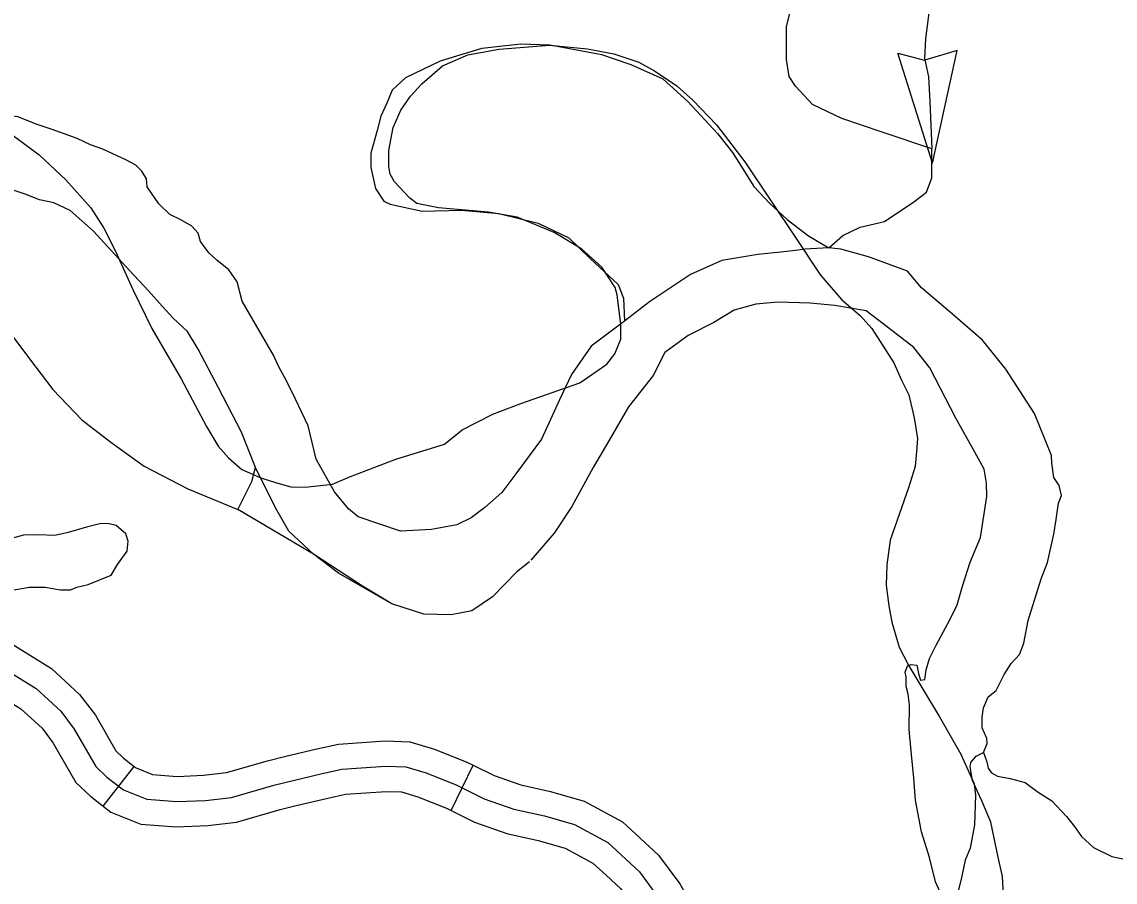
# Model space of a CAD drawing. Extents: x 8749 to 11879, y 13275 to 15339.
# Drawn here: x 9920.1 to 9985.3, y 14207.1 to 14258.3 of the extents above; entities that cross this region are included whole.
import ezdxf

# ---------------------------------------------------------------- set-up
doc = ezdxf.new("R2010")
doc.units = 0
for name, color, linetype in [('Level 2', 7, 'Continuous'), ('Level 32', 7, 'Continuous'), ('Level 35', 7, 'Continuous'), ('Level 43', 7, 'Continuous'), ('Level 9', 7, 'Continuous')]:
    doc.layers.add(name, color=color, linetype=linetype)

msp = doc.modelspace()

# ---------------------------------------------------------------- linework, layer by layer
at = {"layer": 'Level 2'}
for points in [[(9955.488, 14242.524), (9954.692, 14243.736), (9953.513, 14244.796), (9951.863, 14245.798), (9949.642, 14246.702), (9947.933, 14246.996), (9944.965, 14247.252), (9943.669, 14247.527), (9943.256, 14247.841), (9942.332, 14248.804), (9942.077, 14249.275), (9941.998, 14249.727), (9941.998, 14250.67), (9942.254, 14252.045), (9942.725, 14253.086), (9943.295, 14253.911), (9943.963, 14254.638), (9945.201, 14255.718), (9946.714, 14256.367), (9948.581, 14256.72), (9951.568, 14256.956), (9953.847, 14256.74), (9955.419, 14256.426), (9956.893, 14255.934), (9957.836, 14255.424), (9959.173, 14254.52), (9960.116, 14253.675), (9961.531, 14252.202), (9963.221, 14250.002), (9964.793, 14247.664), (9966.148, 14245.621), (9967.72, 14243.244), (9968.998, 14241.791), (9970.079, 14240.848), (9970.786, 14240.082), (9972.102, 14238.039), (9972.554, 14236.998), (9972.987, 14236.133), (9973.301, 14234.758), (9973.498, 14233.521), (9973.439, 14232.755), (9973.36, 14231.851), (9972.967, 14230.594), (9971.867, 14227.47), (9971.67, 14225.997), (9971.631, 14224.799), (9971.788, 14223.561), (9971.965, 14222.579), (9972.417, 14221.106), (9972.987, 14219.986), (9973.812, 14218.591), (9974.814, 14216.941), (9976.091, 14214.721), (9976.877, 14212.953), (9976.956, 14212.285), (9976.897, 14210.517), (9976.642, 14209.123), (9976.347, 14208.416), (9976.111, 14207.276), (9975.777, 14205.96)], [(9955.488, 14242.524), (9954.692, 14243.736), (9953.513, 14244.796), (9951.863, 14245.798), (9949.642, 14246.702), (9947.933, 14246.996), (9944.965, 14247.252), (9943.669, 14247.527), (9943.256, 14247.841), (9942.332, 14248.804), (9942.077, 14249.275), (9941.998, 14249.727), (9941.998, 14250.67), (9942.254, 14252.045), (9942.725, 14253.086), (9943.295, 14253.911), (9943.963, 14254.638), (9945.201, 14255.718), (9946.714, 14256.367), (9948.581, 14256.72), (9951.568, 14256.956), (9953.847, 14256.74), (9955.419, 14256.426), (9956.893, 14255.934), (9957.836, 14255.424), (9959.173, 14254.52), (9960.116, 14253.675), (9961.531, 14252.202), (9963.221, 14250.002), (9964.793, 14247.664), (9966.148, 14245.621), (9967.72, 14243.244), (9968.998, 14241.791), (9970.079, 14240.848), (9970.786, 14240.082), (9972.102, 14238.039), (9972.554, 14236.998), (9972.987, 14236.133), (9973.301, 14234.758), (9973.498, 14233.521), (9973.439, 14232.755), (9973.36, 14231.851), (9972.967, 14230.594), (9971.867, 14227.47), (9971.67, 14225.997), (9971.631, 14224.799), (9971.788, 14223.561), (9971.965, 14222.579), (9972.417, 14221.106), (9972.987, 14219.986), (9973.812, 14218.591), (9974.814, 14216.941), (9976.091, 14214.721), (9976.877, 14212.953), (9976.956, 14212.285), (9976.897, 14210.517), (9976.642, 14209.123), (9976.347, 14208.416), (9976.111, 14207.276), (9975.777, 14205.96)], [(9918.924, 14252.092), (9921.168, 14250.41), (9922.754, 14248.923), (9924.241, 14247.265), (9925.022, 14246.045), (9925.705, 14244.729), (9926.754, 14242.388), (9927.876, 14240.072), (9929.632, 14237.073), (9931.144, 14234.245), (9931.839, 14233.062), (9932.442, 14232.364), (9933.251, 14231.683), (9934.377, 14231.175), (9935.249, 14230.906), (9936.169, 14230.636), (9937.01, 14230.62), (9938.643, 14230.811), (9939.722, 14231.255), (9942.418, 14232.301), (9945.321, 14233.189), (9946.383, 14234.045), (9948.207, 14234.965), (9949.873, 14235.599), (9953.378, 14236.836), (9954.996, 14237.946), (9955.471, 14238.564), (9955.82, 14239.436), (9955.82, 14240.308), (9955.614, 14242.084), (9955.488, 14242.524)], [(9918.924, 14252.092), (9921.168, 14250.41), (9922.754, 14248.923), (9924.241, 14247.265), (9925.022, 14246.045), (9925.705, 14244.729), (9926.754, 14242.388), (9927.876, 14240.072), (9929.632, 14237.073), (9931.144, 14234.245), (9931.839, 14233.062), (9932.442, 14232.364), (9933.251, 14231.683), (9934.377, 14231.175), (9935.249, 14230.906), (9936.169, 14230.636), (9937.01, 14230.62), (9938.643, 14230.811), (9939.722, 14231.255), (9942.418, 14232.301), (9945.321, 14233.189), (9946.383, 14234.045), (9948.207, 14234.965), (9949.873, 14235.599), (9953.378, 14236.836), (9954.996, 14237.946), (9955.471, 14238.564), (9955.82, 14239.436), (9955.82, 14240.308), (9955.614, 14242.084), (9955.488, 14242.524)]]:
    msp.add_lwpolyline(points, dxfattribs=at)
at = {"layer": 'Level 32'}
msp.add_lwpolyline([(9974.181, 14258.865), (9973.98, 14257.333), (9973.93, 14256.177), (9974.156, 14255.072), (9974.231, 14253.59), (9974.357, 14250.78)], dxfattribs=at)
at = {"layer": 'Level 35'}
for points in [[(9974.357, 14250.78), (9971.346, 14251.784), (9968.988, 14252.588), (9967.257, 14253.417), (9966.228, 14254.497), (9965.852, 14255.074), (9965.701, 14256.104), (9965.701, 14258.063), (9965.927, 14258.992), (9966.705, 14259.871), (9967.508, 14260.8), (9967.588, 14261.689), (9967.513, 14262.41), (9967.462, 14263.414)], [(9958.35, 14254.933), (9956.433, 14255.777), (9954.701, 14256.38), (9951.59, 14256.958), (9949.859, 14257.008), (9947.551, 14256.757), (9946.296, 14256.38)], [(9946.296, 14256.38), (9945.072, 14255.998), (9942.989, 14254.999), (9942.211, 14254.27), (9941.885, 14253.492), (9941.534, 14252.728), (9941.308, 14251.875)], [(9958.35, 14254.933), (9959.815, 14253.602), (9961.596, 14251.694), (9962.475, 14250.564), (9963.001, 14249.735), (9963.754, 14248.529)], [(9941.308, 14251.875), (9940.932, 14250.518), (9940.932, 14249.665), (9941.208, 14248.409), (9941.709, 14247.655), (9942.086, 14247.48), (9943.993, 14247.053), (9946.326, 14247.128), (9948.559, 14246.927), (9950.893, 14246.35), (9952.724, 14245.471), (9954.004, 14244.24)], [(9968.226, 14244.879), (9969.063, 14245.611), (9970.092, 14246.114), (9971.547, 14246.44), (9973.278, 14247.62), (9974.031, 14248.198), (9974.357, 14249.052), (9974.357, 14250.78)], [(9963.754, 14248.529), (9964.708, 14247.525), (9965.736, 14246.571), (9967.016, 14245.591), (9968.226, 14244.879)], [(9904.068, 14246.44), (9905.227, 14246.367), (9905.901, 14246.421), (9906.629, 14246.502), (9908.058, 14246.421), (9909.433, 14245.935), (9911.805, 14245.693), (9913.396, 14245.693), (9914.258, 14245.504), (9915.391, 14244.91), (9916.172, 14243.912), (9916.927, 14243.075), (9918.059, 14241.132), (9919.273, 14239.999), (9919.65, 14239.513), (9920.594, 14238.272)], [(9954.004, 14244.24), (9955.66, 14242.69), (9955.986, 14241.887), (9956.051, 14240.521)], [(9919.32, 14224.448), (9920.587, 14224.664), (9921.53, 14224.664), (9922.447, 14224.502), (9922.744, 14224.502), (9923.04, 14224.502), (9923.418, 14224.664), (9924.092, 14224.826), (9925.466, 14225.393), (9925.844, 14226.013), (9926.41, 14226.823), (9926.464, 14227.416), (9926.329, 14227.848), (9925.763, 14228.334), (9925.332, 14228.442), (9924.873, 14228.469), (9923.984, 14228.253), (9922.905, 14227.929), (9922.097, 14227.74), (9921.126, 14227.794), (9920.236, 14227.767), (9918.915, 14227.416)], [(9977.434, 14214.831), (9977.638, 14214.264), (9977.713, 14213.899), (9977.914, 14213.611), (9978.265, 14213.41), (9979.018, 14213.272), (9979.921, 14213.033), (9980.699, 14212.455), (9981.514, 14211.941), (9982.38, 14211.011), (9982.857, 14210.409), (9983.283, 14209.831), (9983.998, 14209.166), (9985.09, 14208.626), (9986.57, 14208.312), (9987.787, 14208.299)]]:
    msp.add_lwpolyline(points, dxfattribs=at)
at = {"layer": 'Level 43'}
for p, q in [((9972.324, 14256.463), (9973.913, 14256.049)), ((9974.396, 14249.92), (9972.324, 14256.463)), ((9975.874, 14256.623), (9973.937, 14256.048)), ((9974.396, 14249.92), (9975.874, 14256.623))]:
    msp.add_line(p, q, dxfattribs=at)
msp.add_lwpolyline([(9974.042, 14257.806), (9973.98, 14257.333), (9973.93, 14256.177), (9974.156, 14255.072), (9974.231, 14253.59), (9974.357, 14250.78)], dxfattribs=at)
at = {"layer": 'Level 9'}
for p, q in [((9924.984, 14211.629), (9926.827, 14213.996)), ((9945.716, 14211.368), (9947.035, 14214.063))]:
    msp.add_line(p, q, dxfattribs=at)
for points in [[(9958.35, 14254.933), (9956.433, 14255.777), (9954.701, 14256.38), (9951.59, 14256.958), (9949.859, 14257.008), (9947.551, 14256.757), (9946.296, 14256.38)], [(9946.296, 14256.38), (9945.072, 14255.998), (9942.989, 14254.999), (9942.211, 14254.27), (9941.885, 14253.492), (9941.534, 14252.728), (9941.308, 14251.875)], [(9958.35, 14254.933), (9959.815, 14253.602), (9961.596, 14251.694), (9962.475, 14250.564), (9963.001, 14249.735), (9963.754, 14248.529)], [(9926.37, 14250.103), (9924.957, 14250.752), (9924.223, 14251.005), (9923.439, 14251.385), (9921.945, 14251.917), (9921.059, 14252.221), (9919.895, 14252.677), (9918.731, 14252.829), (9917.364, 14252.854), (9916.275, 14252.93), (9914.605, 14253.412), (9913.187, 14253.918), (9911.896, 14254.349)], [(9926.37, 14250.103), (9924.957, 14250.752), (9924.223, 14251.005), (9923.439, 14251.385), (9921.945, 14251.917), (9921.059, 14252.221), (9919.895, 14252.677), (9918.731, 14252.829), (9917.364, 14252.854), (9916.275, 14252.93), (9914.605, 14253.412), (9913.187, 14253.918), (9911.896, 14254.349)], [(9941.308, 14251.875), (9940.932, 14250.518), (9940.932, 14249.665), (9941.208, 14248.409), (9941.709, 14247.655), (9942.086, 14247.48), (9943.993, 14247.053), (9946.326, 14247.128), (9948.559, 14246.927), (9950.893, 14246.35), (9952.724, 14245.471), (9954.004, 14244.24)], [(9927.686, 14242.31), (9926.552, 14243.531), (9924.4, 14245.862), (9923.008, 14247.103), (9922.046, 14247.559), (9921.186, 14247.737), (9920.325, 14248.066), (9919.085, 14248.497), (9916.984, 14249.003), (9916.402, 14249.029), (9915.491, 14248.978), (9914.959, 14248.902), (9914.427, 14248.978), (9913.491, 14249.232), (9911.998, 14250.017)], [(9927.686, 14242.31), (9926.552, 14243.531), (9924.4, 14245.862), (9923.008, 14247.103), (9922.046, 14247.559), (9921.186, 14247.737), (9920.325, 14248.066), (9919.085, 14248.497), (9916.984, 14249.003), (9916.402, 14249.029), (9915.491, 14248.978), (9914.959, 14248.902), (9914.427, 14248.978), (9913.491, 14249.232), (9911.998, 14250.017)], [(9933.255, 14241.702), (9932.976, 14242.857), (9932.47, 14243.567), (9931.761, 14244.149), (9931.28, 14244.58), (9930.774, 14245.264), (9930.647, 14245.745), (9930.268, 14246.176), (9929.61, 14246.556), (9928.952, 14246.86), (9928.293, 14247.493), (9927.61, 14248.507), (9927.559, 14248.988), (9927.281, 14249.444), (9926.927, 14249.799), (9926.37, 14250.103)], [(9933.255, 14241.702), (9932.976, 14242.857), (9932.47, 14243.567), (9931.761, 14244.149), (9931.28, 14244.58), (9930.774, 14245.264), (9930.647, 14245.745), (9930.268, 14246.176), (9929.61, 14246.556), (9928.952, 14246.86), (9928.293, 14247.493), (9927.61, 14248.507), (9927.559, 14248.988), (9927.281, 14249.444), (9926.927, 14249.799), (9926.37, 14250.103)], [(9963.754, 14248.529), (9964.708, 14247.525), (9965.736, 14246.571), (9967.016, 14245.591), (9968.226, 14244.879)], [(9973.739, 14242.487), (9972.909, 14243.486), (9970.58, 14244.347), (9968.935, 14244.803), (9968.226, 14244.879), (9966.783, 14244.803), (9966.226, 14244.727), (9965.366, 14244.626), (9963.999, 14244.474)], [(9973.739, 14242.487), (9972.909, 14243.486), (9970.58, 14244.347), (9968.935, 14244.803), (9968.226, 14244.879), (9966.783, 14244.803), (9966.226, 14244.727), (9965.366, 14244.626), (9963.999, 14244.474)], [(9963.999, 14244.474), (9961.847, 14244.119), (9959.974, 14243.283), (9957.544, 14241.661), (9956.051, 14240.521), (9954.051, 14239.027), (9952.887, 14237.329), (9952.178, 14235.834)], [(9963.999, 14244.474), (9961.847, 14244.119), (9959.974, 14243.283), (9957.544, 14241.661), (9956.051, 14240.521), (9954.051, 14239.027), (9952.887, 14237.329), (9952.178, 14235.834)], [(9954.004, 14244.24), (9955.66, 14242.69), (9955.986, 14241.887), (9956.051, 14240.521)], [(9933.229, 14233.909), (9931.862, 14236.534), (9930.647, 14238.839), (9930.015, 14239.903), (9929.154, 14240.688), (9928.496, 14241.398), (9927.686, 14242.31)], [(9933.229, 14233.909), (9931.862, 14236.534), (9930.647, 14238.839), (9930.015, 14239.903), (9929.154, 14240.688), (9928.496, 14241.398), (9927.686, 14242.31)], [(9981.484, 14232.518), (9980.472, 14235.013), (9978.776, 14237.648), (9977.384, 14239.371), (9975.46, 14241.043), (9973.739, 14242.487)], [(9981.484, 14232.518), (9980.472, 14235.013), (9978.776, 14237.648), (9977.384, 14239.371), (9975.46, 14241.043), (9973.739, 14242.487)], [(9937.198, 14234.279), (9936.444, 14235.875), (9935.912, 14236.964), (9935.457, 14237.8), (9935.128, 14238.484), (9934.065, 14240.334), (9933.255, 14241.702)], [(9937.198, 14234.279), (9936.444, 14235.875), (9935.912, 14236.964), (9935.457, 14237.8), (9935.128, 14238.484), (9934.065, 14240.334), (9933.255, 14241.702)], [(9977.257, 14227.628), (9977.637, 14230.073), (9977.611, 14230.859), (9977.485, 14231.695), (9976.928, 14232.708), (9975.789, 14234.735), (9974.245, 14237.724), (9973.283, 14238.94), (9971.461, 14240.359), (9970.448, 14241.119), (9968.575, 14241.448), (9967.107, 14241.575), (9965.183, 14241.651), (9963.872, 14241.524), (9962.581, 14241.17)], [(9977.257, 14227.628), (9977.637, 14230.073), (9977.611, 14230.859), (9977.485, 14231.695), (9976.928, 14232.708), (9975.789, 14234.735), (9974.245, 14237.724), (9973.283, 14238.94), (9971.461, 14240.359), (9970.448, 14241.119), (9968.575, 14241.448), (9967.107, 14241.575), (9965.183, 14241.651), (9963.872, 14241.524), (9962.581, 14241.17)], [(9962.581, 14241.17), (9961.366, 14240.435), (9959.847, 14239.65), (9958.455, 14238.636), (9957.747, 14237.268), (9956.278, 14235.419), (9955.114, 14233.392), (9954.178, 14231.796), (9952.912, 14229.465), (9951.849, 14227.894), (9950.457, 14226.273)], [(9962.581, 14241.17), (9961.366, 14240.435), (9959.847, 14239.65), (9958.455, 14238.636), (9957.747, 14237.268), (9956.278, 14235.419), (9955.114, 14233.392), (9954.178, 14231.796), (9952.912, 14229.465), (9951.849, 14227.894), (9950.457, 14226.273)], [(9920.594, 14238.272), (9921.987, 14236.442), (9923.713, 14234.634), (9925.438, 14233.312), (9927.433, 14231.882), (9930.021, 14230.532), (9933.014, 14229.291)], [(9952.178, 14235.834), (9951.095, 14233.493), (9949.626, 14231.492), (9948.741, 14230.301), (9947.728, 14229.414), (9946.918, 14228.806), (9946.057, 14228.376), (9944.539, 14228.097), (9942.691, 14227.996), (9940.185, 14228.857), (9939.603, 14229.338), (9938.768, 14230.352), (9937.679, 14232.303), (9937.198, 14234.279)], [(9952.178, 14235.834), (9951.095, 14233.493), (9949.626, 14231.492), (9948.741, 14230.301), (9947.728, 14229.414), (9946.918, 14228.806), (9946.057, 14228.376), (9944.539, 14228.097), (9942.691, 14227.996), (9940.185, 14228.857), (9939.603, 14229.338), (9938.768, 14230.352), (9937.679, 14232.303), (9937.198, 14234.279)], [(9950.391, 14226.182), (9949.632, 14225.574), (9948.189, 14224.104), (9946.948, 14223.268), (9945.708, 14223.015), (9944.088, 14223.065), (9942.19, 14223.673), (9940.436, 14224.727), (9937.507, 14226.638), (9933.014, 14229.291), (9933.844, 14230.972), (9934.065, 14231.806), (9933.229, 14233.909)], [(9950.391, 14226.182), (9949.632, 14225.574), (9948.189, 14224.104), (9946.948, 14223.268), (9945.708, 14223.015), (9944.088, 14223.065), (9942.19, 14223.673), (9939, 14225.498), (9937.507, 14226.638), (9936.039, 14228.006), (9935.254, 14229.399), (9934.065, 14231.806), (9933.229, 14233.909)], [(9979.839, 14221.335), (9980.092, 14222.688), (9980.877, 14225.171), (9981.256, 14226.133), (9981.636, 14227.831), (9981.763, 14228.692), (9981.915, 14229.68), (9982.092, 14230.136), (9981.94, 14230.719), (9981.636, 14231.2), (9981.51, 14232.062), (9981.484, 14232.518)], [(9979.839, 14221.335), (9980.092, 14222.688), (9980.877, 14225.171), (9981.256, 14226.133), (9981.636, 14227.831), (9981.763, 14228.692), (9981.915, 14229.68), (9982.092, 14230.136), (9981.94, 14230.719), (9981.636, 14231.2), (9981.51, 14232.062), (9981.484, 14232.518)], [(9898.933, 14229.083), (9901.962, 14226.929), (9903.299, 14226.062), (9904.579, 14225.769), (9906.188, 14225.733), (9907.943, 14225.879), (9909.296, 14225.806), (9909.991, 14225.586), (9911.929, 14224.342), (9916.901, 14221.157), (9920.997, 14218.632), (9922.459, 14217.277), (9923.264, 14216.216), (9924.544, 14213.983), (9925.202, 14213.361), (9926.189, 14212.592), (9927.579, 14212.043), (9929.37, 14211.897), (9931.089, 14211.97), (9932.625, 14212.153), (9935.148, 14212.885), (9938.04, 14213.571)], [(9974.625, 14221.208), (9975.46, 14222.764), (9975.865, 14223.625), (9976.194, 14224.74), (9976.65, 14226.159), (9977.257, 14227.628)], [(9974.625, 14221.208), (9975.46, 14222.764), (9975.865, 14223.625), (9976.194, 14224.74), (9976.65, 14226.159), (9977.257, 14227.628)], [(9919.347, 14221.411), (9921.909, 14219.832), (9923.575, 14218.288), (9924.517, 14217.045), (9925.735, 14214.921), (9926.18, 14214.5), (9926.827, 14213.996)], [(9973.131, 14214.907), (9973.005, 14216.192), (9973.03, 14217.661), (9972.954, 14218.295), (9972.827, 14218.751), (9972.827, 14219.333), (9972.777, 14219.612), (9972.903, 14219.992), (9973.131, 14220.068), (9973.46, 14220.018), (9973.562, 14219.536), (9973.688, 14219.131), (9973.941, 14219.181), (9974.017, 14219.739), (9974.22, 14220.423), (9974.625, 14221.208)], [(9973.131, 14214.907), (9973.005, 14216.192), (9973.03, 14217.661), (9972.954, 14218.295), (9972.827, 14218.751), (9972.827, 14219.333), (9972.777, 14219.612), (9972.903, 14219.992), (9973.131, 14220.068), (9973.46, 14220.018), (9973.562, 14219.536), (9973.688, 14219.131), (9973.941, 14219.181), (9974.017, 14219.739), (9974.22, 14220.423), (9974.625, 14221.208)], [(9977.434, 14214.831), (9977.662, 14215.356), (9977.637, 14215.66), (9977.358, 14216.293), (9977.358, 14216.927), (9977.434, 14217.484), (9977.713, 14218.143), (9978.194, 14218.523), (9978.675, 14219.46), (9979.08, 14220.119), (9979.586, 14220.651), (9979.839, 14221.335)], [(9977.434, 14214.831), (9977.662, 14215.356), (9977.637, 14215.66), (9977.358, 14216.293), (9977.358, 14216.927), (9977.434, 14217.484), (9977.713, 14218.143), (9978.194, 14218.523), (9978.675, 14219.46), (9979.08, 14220.119), (9979.586, 14220.651), (9979.839, 14221.335)], [(9917.772, 14218.858), (9920.085, 14217.432), (9921.344, 14216.266), (9922.01, 14215.386), (9923.352, 14213.045), (9924.224, 14212.221), (9924.984, 14211.629)], [(9935.789, 14214.579), (9937.706, 14215.034), (9938.996, 14215.316), (9941.776, 14215.512), (9943.258, 14215.467), (9944.717, 14215.024), (9946.657, 14214.248), (9947.035, 14214.063)], [(9926.827, 14213.996), (9926.941, 14213.908), (9927.923, 14213.52), (9929.4, 14213.399), (9930.968, 14213.466), (9932.325, 14213.628), (9934.765, 14214.336), (9935.789, 14214.579)], [(9975.384, 14204.178), (9975.182, 14205.787), (9974.574, 14207.13), (9974.22, 14208.574), (9973.739, 14210.094), (9973.384, 14211.994), (9973.283, 14213.286), (9973.131, 14214.907)], [(9975.384, 14204.178), (9975.182, 14205.787), (9974.574, 14207.13), (9974.22, 14208.574), (9973.739, 14210.094), (9973.384, 14211.994), (9973.283, 14213.286), (9973.131, 14214.907)], [(9978.877, 14205.191), (9978.624, 14206.344), (9978.573, 14207.434), (9978.32, 14208.599), (9977.865, 14210.676), (9977.333, 14211.943), (9977.08, 14212.501), (9976.776, 14213.159), (9976.7, 14213.615), (9976.65, 14213.995), (9976.675, 14214.223), (9977.004, 14214.603), (9977.434, 14214.831)], [(9978.877, 14205.191), (9978.624, 14206.344), (9978.573, 14207.434), (9978.32, 14208.599), (9977.865, 14210.676), (9977.333, 14211.943), (9977.08, 14212.501), (9976.776, 14213.159), (9976.7, 14213.615), (9976.65, 14213.995), (9976.675, 14214.223), (9977.004, 14214.603), (9977.434, 14214.831)], [(9938.04, 14213.571), (9939.21, 14213.827), (9941.806, 14214.01), (9943.013, 14213.974), (9944.22, 14213.608), (9946.048, 14212.876), (9947.693, 14212.07), (9949.449, 14211.448), (9951.277, 14211.046), (9953.069, 14210.533), (9955.043, 14209.472), (9956.944, 14207.715), (9958.078, 14206.177)], [(9947.035, 14214.063), (9948.276, 14213.456), (9949.862, 14212.893), (9951.645, 14212.5), (9953.636, 14211.931), (9955.921, 14210.703), (9956.981, 14209.723)], [(9936.482, 14211.66), (9938.374, 14212.109), (9939.424, 14212.339), (9941.836, 14212.509), (9942.768, 14212.481), (9943.722, 14212.191), (9945.439, 14211.504), (9945.716, 14211.368)], [(9924.984, 14211.629), (9925.438, 14211.276), (9927.235, 14210.566), (9929.341, 14210.394), (9931.21, 14210.474), (9932.924, 14210.678), (9935.53, 14211.434), (9936.482, 14211.66)], [(9945.716, 14211.368), (9947.111, 14210.685), (9949.035, 14210.003), (9950.909, 14209.591), (9952.501, 14209.135), (9954.165, 14208.241), (9954.945, 14207.519)], [(9956.981, 14209.723), (9958.067, 14208.72), (9959.337, 14206.997), (9960.317, 14205.28), (9961.226, 14202.869), (9962.043, 14199.856), (9962.062, 14199.794)], [(9954.945, 14207.52), (9955.822, 14206.71), (9956.819, 14205.358), (9957.594, 14204), (9958.368, 14201.945), (9959.159, 14199.029), (9959.19, 14198.926)]]:
    msp.add_lwpolyline(points, dxfattribs=at)

doc.saveas('drawing.dxf')
